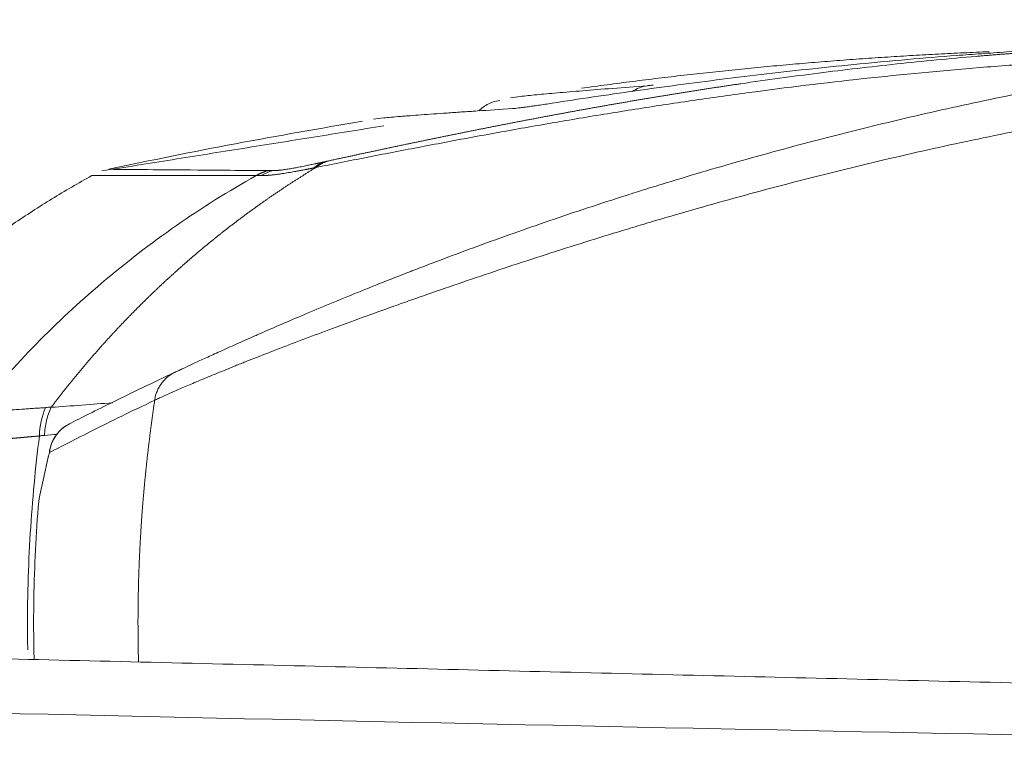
# Model space of a CAD drawing. Header units: millimetres. Extents: x 0 to 594, y 0 to 420.
# Tile 237 of 656: x 234.11 to 238.08, y 158.79 to 161.76. Entities that reach past the tile are written whole.
import ezdxf

# ---------------------------------------------------------------- set-up
doc = ezdxf.new("R2010")
doc.units = ezdxf.units.MM
doc.layers.add('1', color=7, linetype='Continuous', true_color=0xffffff)
doc.styles.add('Arial Unicode MS', font='txt')
doc.dimstyles.get("Standard").update_dxf_attribs({"dimtxt": 0.18, "dimasz": 0.18, "dimexe": 0.18, "dimexo": 0.0625, "dimgap": 0.09, "dimtad": 0, "dimtih": 1, "dimtoh": 1, "dimdec": 4, "dimzin": 0, "dimdsep": 46, "dimtxsty": 'Standard', "dimcen": 0.09, "dimadec": 0, "dimazin": 0, "dimtfac": 1, "dimtdec": 4, "dimtofl": 0, "dimtmove": 0, "dimatfit": 3, "dimfxl": 0, "dimtolj": 1, "dimtzin": 0, "dimarcsym": 0})

# ---------------------------------------------------------------- blocks, each defined once
blk = doc.blocks.new('_U9')
at = {"layer": '1', "color": 18, "lineweight": 13}
for p, q in [((203.3786, 192.865), (47.9703, 192.865)), ((49.9703, 192.865), (49.9703, 158.4304)), ((49.9703, 113.5712), (49.9703, 148.883)), ((351.6296, 113.5712), (47.9703, 113.5712))]:
    blk.add_line(p, q, dxfattribs=at)
at = {"layer": '1', "color": 18}
for points in [[(49.9703, 192.865), (50.9082, 189.365), (49.0325, 189.365)], [(49.9703, 113.5712), (49.0325, 117.0712), (50.9082, 117.0712)]]:
    blk.add_solid(points, dxfattribs=at)
at = {"layer": '1', "color": 18, "linetype": 'Continuous', "lineweight": 13, "insert": (52.0981, 150.4955), "char_height": 2.5, "attachment_point": 7, "rotation": 90, "line_spacing_factor": 1.047437, "style": 'Arial Unicode MS'}
blk.add_mtext('\\fArial Unicode MS|b0|i0;\\W1.0000;1.59', dxfattribs=at)
blk = doc.blocks.new('_U10')
at = {"layer": '1', "color": 18, "lineweight": 13}
for p, q in [((100.9291, 177.3386), (56.1892, 177.3386)), ((58.1892, 177.3386), (58.1892, 150.2286)), ((58.1892, 113.5712), (58.1892, 140.6812)), ((351.6296, 113.5712), (56.1892, 113.5712))]:
    blk.add_line(p, q, dxfattribs=at)
at = {"layer": '1', "color": 18}
for points in [[(58.1892, 177.3386), (59.1271, 173.8386), (57.2514, 173.8386)], [(58.1892, 113.5712), (57.2514, 117.0712), (59.1271, 117.0712)]]:
    blk.add_solid(points, dxfattribs=at)
at = {"layer": '1', "color": 18, "linetype": 'Continuous', "lineweight": 13, "insert": (60.317, 142.2937), "char_height": 2.5, "attachment_point": 7, "rotation": 90, "line_spacing_factor": 1.047437, "style": 'Arial Unicode MS'}
blk.add_mtext('\\fArial Unicode MS|b0|i0;\\W1.0000;1.28', dxfattribs=at)
blk = doc.blocks.new('_U11')
at = {"layer": '1', "color": 18, "lineweight": 13}
for p, q in [((89.6332, 165.9155), (66.2931, 165.9155)), ((68.2931, 165.9155), (68.2931, 98.2238)), ((351.6296, 113.5712), (66.2931, 113.5712))]:
    blk.add_line(p, q, dxfattribs=at)
at = {"layer": '1', "color": 18}
for points in [[(68.2931, 165.9155), (69.231, 162.4155), (67.3553, 162.4155)], [(68.2931, 113.5712), (67.3553, 117.0712), (69.231, 117.0712)]]:
    blk.add_solid(points, dxfattribs=at)
at = {"layer": '1', "color": 18, "linetype": 'Continuous', "lineweight": 13, "char_height": 2.5, "attachment_point": 7, "rotation": 90, "line_spacing_factor": 1.047437, "style": 'Arial Unicode MS'}
for s, insert in [('\\fArial Unicode MS|b0|i0;\\W1.0000;1.05', (70.4208, 90.2889)), ('\\fArial Unicode MS|b0|i0;\\W1.0000;BOW DEFLATED ', (70.4208, 59.7732))]:
    blk.add_mtext(s, dxfattribs=dict(at, insert=insert))

msp = doc.modelspace()

# ---------------------------------------------------------------- linework, layer by layer
at = {"layer": '1', "color": 155, "linetype": 'Continuous', "lineweight": 18}
msp.add_arc((234.3796, 160.0005), 0.15, 116.951, 166.2981, dxfattribs=at)
at = {"layer": '1', "color": 155, "linetype": 'Continuous', "lineweight": 13}
for centre, major_axis, ratio, start_param, end_param in [((236.6604, 161.3483), (0.0114, -0.1496), 0.978135, 3.210926, 3.651786), ((235.4099, 160.9509), (-0.0528, 0.2444), 0.744304, 0.094369, 0.363313), ((235.2014, 160.9153), (-0.0045, 0.25), 0.973369, 0.277331, 0.485755), ((234.3732, 160.0544), (-0.0355, 0.2475), 0.722201, 0.844148, 1.343512), ((234.3796, 160.0005), (0.068, -0.1337), 0.996188, 3.141593, 4.125188)]:
    msp.add_ellipse(centre, major_axis=major_axis, ratio=ratio, start_param=start_param, end_param=end_param, dxfattribs=at)
at = {"layer": '1', "color": 155, "linetype": 'Continuous', "lineweight": 18}
msp.add_ellipse((234.3796, 160.0005), major_axis=(0.1457, -0.0355), ratio=0.855436, start_param=3.142593, end_param=3.282282, dxfattribs=at)
for points, knots in [([(235.3489, 161.1924), (235.3536, 161.1934), (235.3632, 161.1955), (235.3775, 161.1986), (235.3918, 161.2017), (235.4061, 161.2048), (235.4205, 161.2079), (235.4349, 161.211), (235.4493, 161.2141), (235.4637, 161.2172), (235.4782, 161.2203), (235.4926, 161.2234), (235.5071, 161.2265), (235.5217, 161.2296), (235.5362, 161.2327), (235.5508, 161.2358), (235.5654, 161.239), (235.58, 161.2421), (235.5946, 161.2452), (235.6093, 161.2483), (235.624, 161.2514), (235.6387, 161.2545), (235.6534, 161.2575), (235.6681, 161.2606), (235.6829, 161.2637), (235.6977, 161.2668), (235.7125, 161.2699), (235.7274, 161.273), (235.7423, 161.2761), (235.7571, 161.2792), (235.7721, 161.2822), (235.787, 161.2853), (235.802, 161.2884), (235.8169, 161.2915), (235.832, 161.2945), (235.847, 161.2976), (235.8621, 161.3007), (235.8771, 161.3037), (235.8922, 161.3068), (235.9074, 161.3098), (235.9225, 161.3129), (235.9377, 161.3159), (235.9529, 161.319), (235.9682, 161.322), (235.9834, 161.325), (235.9987, 161.3281), (236.014, 161.3311), (236.0293, 161.3341), (236.0447, 161.3371), (236.0601, 161.3401), (236.0755, 161.3431), (236.0909, 161.3461), (236.1064, 161.3491), (236.1218, 161.3521), (236.1373, 161.3551), (236.1529, 161.3581), (236.1684, 161.3611), (236.184, 161.364), (236.1996, 161.367), (236.2153, 161.3699), (236.231, 161.3729), (236.2466, 161.3758), (236.2624, 161.3788), (236.2781, 161.3817), (236.2939, 161.3846), (236.3097, 161.3876), (236.3255, 161.3905), (236.3414, 161.3934), (236.3573, 161.3963), (236.3732, 161.3992), (236.3891, 161.402), (236.4051, 161.4049), (236.4211, 161.4078), (236.4371, 161.4106), (236.4532, 161.4135), (236.4692, 161.4163), (236.4854, 161.4192), (236.5015, 161.422), (236.5177, 161.4248), (236.5339, 161.4276), (236.5501, 161.4304), (236.5663, 161.4332), (236.5826, 161.436), (236.5989, 161.4388), (236.6153, 161.4416), (236.6317, 161.4443), (236.6481, 161.4471), (236.6645, 161.4498), (236.681, 161.4525), (236.6975, 161.4553), (236.714, 161.458), (236.7306, 161.4607), (236.7472, 161.4634), (236.7638, 161.4661), (236.7804, 161.4687), (236.7971, 161.4714), (236.8138, 161.474), (236.8306, 161.4767), (236.8474, 161.4793), (236.8642, 161.4819), (236.881, 161.4845), (236.8979, 161.4871), (236.9148, 161.4897), (236.9318, 161.4922), (236.9487, 161.4948), (236.9657, 161.4974), (236.9828, 161.4999), (236.9999, 161.5024), (237.0627, 161.5116), (237.1717, 161.527), (237.3281, 161.5477), (237.4855, 161.5669), (237.6439, 161.5846), (237.8036, 161.6008), (237.9142, 161.6109), (237.9744, 161.616), (237.9838, 161.6168), (237.9933, 161.6176), (238.0027, 161.6184), (238.0122, 161.6192), (238.0216, 161.62), (238.031, 161.6207), (238.0405, 161.6215), (238.0499, 161.6223), (238.0593, 161.623), (238.0688, 161.6238), (238.0782, 161.6245), (238.0876, 161.6252), (238.0971, 161.626), (238.1065, 161.6267), (238.1159, 161.6274), (238.1254, 161.6281), (238.1348, 161.6288), (238.1442, 161.6295), (238.1537, 161.6302), (238.1631, 161.6309), (238.1725, 161.6316), (238.1819, 161.6323), (238.1914, 161.6329), (238.2008, 161.6336), (238.2102, 161.6343), (238.2197, 161.6349), (238.2291, 161.6355), (238.2385, 161.6362), (238.248, 161.6368), (238.2574, 161.6375), (238.2668, 161.6381), (238.2762, 161.6387), (238.2857, 161.6393), (238.2951, 161.6399), (238.3045, 161.6405), (238.314, 161.6411), (238.3234, 161.6417), (238.3328, 161.6423), (238.3423, 161.6428), (238.3517, 161.6434), (238.3611, 161.644), (238.3706, 161.6445), (238.38, 161.6451), (238.3894, 161.6456), (238.3989, 161.6462), (238.4083, 161.6467), (238.4177, 161.6472), (238.4272, 161.6478), (238.4366, 161.6483), (238.446, 161.6488), (238.4555, 161.6493), (238.4649, 161.6498), (238.4744, 161.6503), (238.4838, 161.6508), (238.4932, 161.6512), (238.5027, 161.6517), (238.5121, 161.6522), (238.5216, 161.6527), (238.531, 161.6531), (238.5404, 161.6536), (238.5499, 161.654), (238.5593, 161.6545), (238.5688, 161.6549), (238.5782, 161.6553), (238.5877, 161.6557), (238.5971, 161.6562), (238.6066, 161.6566), (238.616, 161.657), (238.6255, 161.6574), (238.6349, 161.6578), (238.6444, 161.6582), (238.6538, 161.6585), (238.6633, 161.6589), (238.6728, 161.6593), (238.6822, 161.6597), (238.6917, 161.66), (238.7011, 161.6604), (238.7106, 161.6607), (238.7201, 161.6611), (238.7295, 161.6614), (238.739, 161.6617), (238.7485, 161.6621), (238.7579, 161.6624), (238.7674, 161.6627), (238.7769, 161.663), (238.7864, 161.6633), (238.7958, 161.6636), (238.8053, 161.6639), (238.8148, 161.6642), (238.8243, 161.6644), (238.8337, 161.6647), (238.8432, 161.665), (238.8527, 161.6653), (238.8622, 161.6655), (238.8717, 161.6658), (238.8812, 161.666), (238.8907, 161.6662), (238.9002, 161.6665), (238.9097, 161.6667), (238.9192, 161.6669), (238.9287, 161.6671), (238.9382, 161.6674), (238.9477, 161.6676), (238.9572, 161.6678), (238.9667, 161.6679), (238.973, 161.6681), (238.9762, 161.6681)], [0, 0, 0, 0, 0.004765, 0.009527, 0.014285, 0.01904, 0.023792, 0.02854, 0.033286, 0.038028, 0.042767, 0.047503, 0.052236, 0.056966, 0.061693, 0.066418, 0.071139, 0.075858, 0.080574, 0.085287, 0.089997, 0.094705, 0.099411, 0.104113, 0.108814, 0.113511, 0.118207, 0.1229, 0.12759, 0.132279, 0.136965, 0.141649, 0.146331, 0.151011, 0.155688, 0.160364, 0.165038, 0.16971, 0.17438, 0.179048, 0.183715, 0.18838, 0.193043, 0.197704, 0.202365, 0.207023, 0.21168, 0.216336, 0.220991, 0.225644, 0.230296, 0.234947, 0.239597, 0.244245, 0.248893, 0.25354, 0.258186, 0.262831, 0.267475, 0.272119, 0.276762, 0.281404, 0.286046, 0.290687, 0.295328, 0.299969, 0.304609, 0.309249, 0.313889, 0.318528, 0.323168, 0.327808, 0.332447, 0.337087, 0.341727, 0.346367, 0.351008, 0.355649, 0.36029, 0.364932, 0.369575, 0.374218, 0.378862, 0.383506, 0.388152, 0.392798, 0.397445, 0.402093, 0.406743, 0.411393, 0.416045, 0.420698, 0.425353, 0.430009, 0.434666, 0.439325, 0.443986, 0.448648, 0.453312, 0.457978, 0.462646, 0.467316, 0.471988, 0.476662, 0.481338, 0.486017, 0.490698, 0.495381, 0.500067, 0.542335, 0.58427, 0.62593, 0.667377, 0.708671, 0.749875, 0.752278, 0.754679, 0.757079, 0.759477, 0.761873, 0.764268, 0.766661, 0.769053, 0.771443, 0.773832, 0.776219, 0.778605, 0.780989, 0.783371, 0.785753, 0.788132, 0.790511, 0.792888, 0.795263, 0.797637, 0.80001, 0.802381, 0.804751, 0.807119, 0.809486, 0.811852, 0.814217, 0.81658, 0.818941, 0.821302, 0.823661, 0.826019, 0.828376, 0.830731, 0.833085, 0.835438, 0.83779, 0.84014, 0.84249, 0.844838, 0.847184, 0.84953, 0.851875, 0.854218, 0.85656, 0.858902, 0.861242, 0.86358, 0.865918, 0.868255, 0.870591, 0.872925, 0.875259, 0.877591, 0.879923, 0.882253, 0.884583, 0.886911, 0.889239, 0.891565, 0.893891, 0.896215, 0.898539, 0.900861, 0.903183, 0.905504, 0.907824, 0.910143, 0.912461, 0.914778, 0.917095, 0.919411, 0.921725, 0.924039, 0.926352, 0.928665, 0.930976, 0.933287, 0.935597, 0.937906, 0.940214, 0.942522, 0.944829, 0.947135, 0.94944, 0.951745, 0.954049, 0.956353, 0.958655, 0.960957, 0.963259, 0.965559, 0.96786, 0.970159, 0.972458, 0.974756, 0.977054, 0.979351, 0.981647, 0.983943, 0.986239, 0.988534, 0.990828, 0.993122, 0.995415, 0.997708, 1, 1, 1, 1]), ([(238.8125, 161.6656), (238.7068, 161.6629), (238.6022, 161.6594), (238.3594, 161.6492), (238.222, 161.6417), (238.0698, 161.6318), (238.0529, 161.6307), (238.0192, 161.6284), (238.0024, 161.6272), (237.9521, 161.6236), (237.9187, 161.6212), (237.8191, 161.6136), (237.7534, 161.6082), (237.5583, 161.5912), (237.431, 161.5787), (237.1816, 161.552), (237.0596, 161.5377), (236.821, 161.5077), (236.7043, 161.4921), (236.4763, 161.4598), (236.365, 161.4433), (236.2564, 161.4265)], [0, 0, 0, 0, 0.110122, 0.110122, 0.258435, 0.258435, 0.276974, 0.276974, 0.295514, 0.295514, 0.332592, 0.332592, 0.406748, 0.406748, 0.555061, 0.555061, 0.703374, 0.703374, 0.851687, 0.851687, 1, 1, 1, 1]), ([(234.7383, 160.3427), (234.743, 160.3449), (234.748, 160.3472), (234.7585, 160.3521), (234.7641, 160.3548), (234.7818, 160.363), (234.7948, 160.3691), (234.8235, 160.3823), (234.8391, 160.3895), (234.8731, 160.4051), (234.8915, 160.4135), (234.9312, 160.4315), (234.9525, 160.4412), (234.9982, 160.4617), (235.0227, 160.4725), (235.0553, 160.487), (235.0619, 160.4899), (235.0754, 160.4958), (235.0957, 160.5047), (235.1169, 160.514), (235.1603, 160.5328), (235.1906, 160.5459), (235.2858, 160.5865), (235.355, 160.6155), (235.5044, 160.6767), (235.5848, 160.7089), (235.6761, 160.7444), (235.6815, 160.7465), (235.6923, 160.7507), (235.7086, 160.757), (235.7469, 160.7717), (235.7802, 160.7844), (235.8475, 160.8099), (235.8932, 160.8269), (235.9863, 160.8611), (236.0337, 160.8783), (236.13, 160.9125), (236.179, 160.9297), (236.2783, 160.9639), (236.3792, 160.998), (236.4829, 161.0318), (236.5618, 161.0571), (236.6015, 161.0697), (236.6415, 161.0822), (236.6616, 161.0885), (236.6683, 161.0905), (236.6818, 161.0947), (236.7422, 161.1134), (236.8031, 161.1317), (236.9119, 161.1639), (236.9667, 161.1798), (237.0767, 161.2109), (237.1321, 161.2263), (237.2433, 161.2564), (237.3551, 161.286), (237.4681, 161.3145), (237.5816, 161.3425), (237.6386, 161.3561), (237.7531, 161.3829), (237.8107, 161.396), (237.9842, 161.4344), (238.1008, 161.4588), (238.248, 161.4877), (238.2775, 161.4934), (238.3366, 161.5047), (238.3662, 161.5102), (238.455, 161.5265), (238.5142, 161.5371), (238.6922, 161.5676), (238.8111, 161.5865), (238.9302, 161.604)], [0, 0, 0, 0, 0.015625, 0.015625, 0.03125, 0.03125, 0.0625, 0.0625, 0.09375, 0.09375, 0.125, 0.125, 0.15625, 0.15625, 0.1875, 0.1875, 0.195313, 0.195313, 0.203125, 0.21875, 0.21875, 0.25, 0.25, 0.3125, 0.3125, 0.375, 0.375, 0.378906, 0.378906, 0.382813, 0.390625, 0.40625, 0.40625, 0.4375, 0.4375, 0.46875, 0.46875, 0.5, 0.5, 0.53125, 0.5625, 0.5625, 0.578125, 0.585938, 0.585938, 0.589844, 0.589844, 0.59375, 0.625, 0.625, 0.65625, 0.65625, 0.6875, 0.6875, 0.71875, 0.75, 0.75, 0.78125, 0.78125, 0.8125, 0.8125, 0.875, 0.875, 0.890625, 0.890625, 0.90625, 0.90625, 0.9375, 0.9375, 1, 1, 1, 1]), ([(236.089, 161.4484), (236.1002, 161.4501), (236.1136, 161.4518), (236.1477, 161.4557), (236.1693, 161.458), (236.2189, 161.4628), (236.2467, 161.4653), (236.3085, 161.4707), (236.3425, 161.4736), (236.4166, 161.4796), (236.4568, 161.4827), (236.5432, 161.4895), (236.5895, 161.493), (236.639, 161.4968)], [0, 0, 0, 0, 0.142588, 0.142588, 0.31407, 0.31407, 0.485553, 0.485553, 0.657035, 0.657035, 0.828518, 0.828518, 1, 1, 1, 1]), ([(236.0452, 161.4374), (236.0363, 161.4362), (236.0277, 161.4342), (236.015, 161.43), (236.0109, 161.4285), (236.0048, 161.4258), (236.0027, 161.4249), (235.9987, 161.423), (235.9967, 161.4219), (235.9869, 161.4166), (235.9795, 161.4117), (235.9691, 161.4035), (235.9657, 161.4005), (235.9621, 161.3971), (235.9617, 161.3967), (235.9612, 161.3962)], [0, 0, 0, 0, 0.280446, 0.280446, 0.420669, 0.420669, 0.49078, 0.49078, 0.560892, 0.560892, 0.841338, 0.841338, 0.981561, 0.981561, 1, 1, 1, 1]), ([(236.0967, 161.4047), (236.0465, 161.4013), (235.9994, 161.3982), (235.9334, 161.3937), (235.9015, 161.3916), (235.8715, 161.3895), (235.8518, 161.3881), (235.8422, 161.3875), (235.795, 161.3842), (235.7604, 161.3817), (235.7131, 161.3782), (235.6907, 161.3766), (235.67, 161.3749), (235.6567, 161.3739), (235.6502, 161.3734), (235.6187, 161.3708), (235.5966, 161.3688), (235.5618, 161.3655), (235.548, 161.364), (235.5366, 161.3626)], [0, 0, 0, 0, 0.171024, 0.171024, 0.256536, 0.299292, 0.299292, 0.342048, 0.342048, 0.513073, 0.513073, 0.598585, 0.641341, 0.641341, 0.684097, 0.684097, 0.855121, 0.855121, 1, 1, 1, 1]), ([(236.2564, 161.4265), (236.2464, 161.4249), (236.2272, 161.422), (236.2009, 161.418), (236.177, 161.4145), (236.1627, 161.4125), (236.1525, 161.4111), (236.1476, 161.4105), (236.143, 161.4099), (236.1399, 161.4095), (236.1384, 161.4093), (236.131, 161.4083), (236.1202, 161.407), (236.1068, 161.4055), (236.0997, 161.4049), (236.0967, 161.4047)], [0, 0, 0, 0, 0.125, 0.25, 0.375, 0.5, 0.5, 0.5625, 0.59375, 0.59375, 0.625, 0.625, 0.75, 0.875, 1, 1, 1, 1]), ([(234.4703, 161.1599), (234.6398, 161.1963), (234.8098, 161.2306), (235.1508, 161.295), (235.3217, 161.3252), (235.493, 161.3534)], [0, 0, 0, 0, 0.5, 0.5, 1, 1, 1, 1]), ([(235.3044, 161.167), (235.3026, 161.1659), (235.2991, 161.1638), (235.2938, 161.1606), (235.2885, 161.1573), (235.2832, 161.154), (235.2779, 161.1508), (235.2726, 161.1475), (235.2673, 161.1442), (235.262, 161.1409), (235.2567, 161.1376), (235.2514, 161.1342), (235.2461, 161.1309), (235.2408, 161.1275), (235.2355, 161.1242), (235.2302, 161.1208), (235.2249, 161.1174), (235.2196, 161.114), (235.2143, 161.1106), (235.2091, 161.1072), (235.2038, 161.1037), (235.1985, 161.1003), (235.1932, 161.0968), (235.188, 161.0934), (235.1827, 161.0899), (235.1774, 161.0864), (235.1721, 161.0829), (235.1669, 161.0794), (235.1616, 161.0759), (235.1564, 161.0723), (235.1511, 161.0688), (235.1458, 161.0652), (235.1406, 161.0617), (235.1353, 161.0581), (235.1301, 161.0545), (235.1248, 161.0509), (235.1196, 161.0473), (235.1143, 161.0436), (235.1091, 161.04), (235.1039, 161.0363), (235.0986, 161.0327), (235.0934, 161.029), (235.0882, 161.0253), (235.0829, 161.0216), (235.0777, 161.0179), (235.0725, 161.0142), (235.0673, 161.0105), (235.0621, 161.0067), (235.0568, 161.003), (235.0516, 160.9992), (235.0464, 160.9954), (235.0412, 160.9916), (235.036, 160.9878), (235.0308, 160.984), (235.0256, 160.9802), (235.0204, 160.9764), (235.0152, 160.9725), (235.0101, 160.9687), (235.0049, 160.9648), (234.9997, 160.9609), (234.9945, 160.957), (234.9893, 160.9531), (234.9842, 160.9492), (234.979, 160.9453), (234.9738, 160.9413), (234.9687, 160.9374), (234.9635, 160.9334), (234.9584, 160.9295), (234.9532, 160.9255), (234.9481, 160.9215), (234.9429, 160.9175), (234.9378, 160.9135), (234.9326, 160.9094), (234.9275, 160.9054), (234.9224, 160.9013), (234.9172, 160.8973), (234.9121, 160.8932), (234.907, 160.8891), (234.9019, 160.885), (234.8968, 160.8809), (234.8917, 160.8768), (234.8866, 160.8726), (234.8815, 160.8685), (234.8764, 160.8643), (234.8713, 160.8602), (234.8662, 160.856), (234.8611, 160.8518), (234.856, 160.8476), (234.851, 160.8434), (234.8459, 160.8392), (234.8408, 160.8349), (234.8358, 160.8307), (234.8307, 160.8264), (234.8256, 160.8221), (234.8206, 160.8179), (234.8155, 160.8136), (234.8105, 160.8093), (234.8055, 160.8049), (234.8004, 160.8006), (234.7954, 160.7963), (234.7904, 160.7919), (234.7854, 160.7876), (234.7803, 160.7832), (234.7753, 160.7788), (234.7703, 160.7744), (234.7653, 160.77), (234.7603, 160.7656), (234.7553, 160.7611), (234.7504, 160.7567), (234.7454, 160.7523), (234.7404, 160.7478), (234.7354, 160.7433), (234.7305, 160.7388), (234.7255, 160.7343), (234.7205, 160.7298), (234.7156, 160.7253), (234.7107, 160.7208), (234.7057, 160.7162), (234.7008, 160.7117), (234.6958, 160.7071), (234.6909, 160.7025), (234.686, 160.6979), (234.6811, 160.6933), (234.6762, 160.6887), (234.6713, 160.6841), (234.6664, 160.6795), (234.6615, 160.6748), (234.6566, 160.6702), (234.6517, 160.6655), (234.6468, 160.6608), (234.642, 160.6561), (234.6371, 160.6514), (234.6322, 160.6467), (234.6274, 160.642), (234.6225, 160.6373), (234.6177, 160.6325), (234.6128, 160.6278), (234.608, 160.623), (234.6032, 160.6182), (234.5984, 160.6134), (234.5935, 160.6086), (234.5887, 160.6038), (234.5839, 160.599), (234.5791, 160.5942), (234.5743, 160.5893), (234.5696, 160.5845), (234.5648, 160.5796), (234.56, 160.5747), (234.5552, 160.5698), (234.5505, 160.5649), (234.5457, 160.56), (234.541, 160.5551), (234.5362, 160.5502), (234.5315, 160.5452), (234.5268, 160.5403), (234.522, 160.5353), (234.5173, 160.5303), (234.5126, 160.5254), (234.5079, 160.5204), (234.5032, 160.5154), (234.4985, 160.5103), (234.4938, 160.5053), (234.4891, 160.5003), (234.4845, 160.4952), (234.4798, 160.4902), (234.4751, 160.4851), (234.4705, 160.48), (234.4658, 160.4749), (234.4612, 160.4698), (234.4566, 160.4647), (234.4519, 160.4596), (234.4473, 160.4544), (234.4427, 160.4493), (234.4381, 160.4441), (234.4335, 160.439), (234.4289, 160.4338), (234.4243, 160.4286), (234.4198, 160.4234), (234.4152, 160.4182), (234.4106, 160.4129), (234.4061, 160.4077), (234.4015, 160.4025), (234.397, 160.3972), (234.3924, 160.392), (234.3879, 160.3867), (234.3834, 160.3814), (234.3789, 160.3761), (234.3744, 160.3708), (234.3699, 160.3655), (234.3654, 160.3602), (234.3609, 160.3548), (234.3564, 160.3495), (234.352, 160.3441), (234.3475, 160.3387), (234.343, 160.3334), (234.3386, 160.328), (234.3342, 160.3226), (234.3297, 160.3172), (234.3253, 160.3117), (234.3209, 160.3063), (234.3165, 160.3009), (234.3121, 160.2954), (234.3077, 160.29), (234.3033, 160.2845), (234.2989, 160.279), (234.2946, 160.2735), (234.2902, 160.268), (234.2859, 160.2625), (234.2815, 160.257), (234.2772, 160.2514), (234.2729, 160.2459), (234.2685, 160.2403), (234.2642, 160.2348), (234.2599, 160.2292), (234.2556, 160.2236), (234.2513, 160.218), (234.2471, 160.2124), (234.2428, 160.2068), (234.24, 160.2031), (234.2385, 160.2012)], [0, 0, 0, 0, 0.004322, 0.008647, 0.012975, 0.017306, 0.02164, 0.025977, 0.030317, 0.03466, 0.039006, 0.043355, 0.047707, 0.052062, 0.056421, 0.060782, 0.065146, 0.069513, 0.073883, 0.078256, 0.082631, 0.08701, 0.091392, 0.095777, 0.100165, 0.104555, 0.108949, 0.113345, 0.117745, 0.122147, 0.126552, 0.130961, 0.135372, 0.139786, 0.144203, 0.148623, 0.153045, 0.157471, 0.161899, 0.166331, 0.170765, 0.175202, 0.179642, 0.184085, 0.18853, 0.192979, 0.19743, 0.201884, 0.206342, 0.210801, 0.215264, 0.21973, 0.224198, 0.228669, 0.233143, 0.23762, 0.242099, 0.246582, 0.251067, 0.255555, 0.260046, 0.264539, 0.269035, 0.273534, 0.278036, 0.282541, 0.287048, 0.291558, 0.29607, 0.300586, 0.305104, 0.309625, 0.314149, 0.318675, 0.323204, 0.327735, 0.33227, 0.336807, 0.341346, 0.345889, 0.350434, 0.354981, 0.359532, 0.364085, 0.36864, 0.373198, 0.377759, 0.382323, 0.386889, 0.391457, 0.396029, 0.400603, 0.405179, 0.409758, 0.41434, 0.418924, 0.42351, 0.4281, 0.432691, 0.437286, 0.441883, 0.446482, 0.451084, 0.455688, 0.460295, 0.464905, 0.469517, 0.474131, 0.478748, 0.483367, 0.487989, 0.492613, 0.497239, 0.501868, 0.506499, 0.511133, 0.515769, 0.520407, 0.525048, 0.529691, 0.534336, 0.538984, 0.543634, 0.548286, 0.552941, 0.557598, 0.562257, 0.566919, 0.571583, 0.576249, 0.580917, 0.585588, 0.590261, 0.594936, 0.599614, 0.604294, 0.608976, 0.613661, 0.618347, 0.623036, 0.627727, 0.632421, 0.637116, 0.641814, 0.646514, 0.651217, 0.655921, 0.660628, 0.665337, 0.670048, 0.674761, 0.679476, 0.684194, 0.688914, 0.693635, 0.698359, 0.703086, 0.707814, 0.712544, 0.717277, 0.722012, 0.726748, 0.731487, 0.736228, 0.740971, 0.745717, 0.750464, 0.755213, 0.759965, 0.764718, 0.769474, 0.774231, 0.778991, 0.783753, 0.788516, 0.793282, 0.79805, 0.802819, 0.807591, 0.812365, 0.81714, 0.821918, 0.826698, 0.831479, 0.836263, 0.841048, 0.845835, 0.850625, 0.855416, 0.860209, 0.865004, 0.869801, 0.8746, 0.8794, 0.884203, 0.889007, 0.893814, 0.898622, 0.903431, 0.908243, 0.913057, 0.917872, 0.922689, 0.927508, 0.932329, 0.937151, 0.941975, 0.946801, 0.951629, 0.956458, 0.96129, 0.966123, 0.970957, 0.975793, 0.980631, 0.985471, 0.990312, 0.995155, 1, 1, 1, 1]), ([(234.4019, 161.1343), (234.3476, 161.1043), (234.2406, 161.0419), (234.1366, 160.9746), (234.0725, 160.931), (234.0597, 160.9222), (234.0343, 160.9044), (233.9964, 160.8776), (233.9589, 160.8501), (233.8846, 160.7943), (233.8359, 160.756), (233.7762, 160.7066), (233.7643, 160.6967), (233.7407, 160.6766), (233.7289, 160.6666), (233.6938, 160.6361), (233.6706, 160.6156), (233.6019, 160.5532), (233.5123, 160.4679), (233.384, 160.3341), (233.3026, 160.2408), (233.2629, 160.1932)], [0, 0, 0, 0, 0.125, 0.25, 0.25, 0.28125, 0.28125, 0.3125, 0.375, 0.375, 0.5, 0.5, 0.53125, 0.53125, 0.5625, 0.5625, 0.625, 0.625, 0.75, 0.875, 1, 1, 1, 1]), ([(235.0639, 161.1344), (234.8434, 161.0108), (234.4377, 160.7284), (234.0906, 160.374), (233.9387, 160.1878)], [0, 0, 0, 0, 0.514404, 1, 1, 1, 1]), ([(182.3978, 160.9), (182.9999, 160.8753), (183.6021, 160.8502), (184.8063, 160.7993), (185.4084, 160.7736), (186.6127, 160.7216), (187.2148, 160.6953), (188.4189, 160.6425), (189.021, 160.6159), (190.2252, 160.5625), (190.8273, 160.5357), (192.0314, 160.482), (192.6335, 160.4551), (194.4397, 160.3744), (195.6438, 160.3207), (198.0521, 160.214), (199.2563, 160.161), (201.6647, 160.0564), (202.8689, 160.0049), (205.2774, 159.9036), (206.4817, 159.854), (208.8904, 159.7569), (210.0947, 159.7096), (212.5035, 159.6175), (213.708, 159.5727), (216.1169, 159.4861), (217.3215, 159.4442), (219.7306, 159.3634), (220.9352, 159.3244), (223.3446, 159.2496), (224.5493, 159.2138), (226.9588, 159.1451), (228.1636, 159.1123), (230.5734, 159.0498), (231.7783, 159.02), (234.1882, 158.9636), (235.3932, 158.937), (237.8033, 158.8866), (239.0085, 158.8629), (240.2136, 158.8406)], [0, 0, 0, 0, 0.03125, 0.03125, 0.0625, 0.0625, 0.09375, 0.09375, 0.125, 0.125, 0.15625, 0.15625, 0.1875, 0.1875, 0.25, 0.25, 0.3125, 0.3125, 0.375, 0.375, 0.4375, 0.4375, 0.5, 0.5, 0.5625, 0.5625, 0.625, 0.625, 0.6875, 0.6875, 0.75, 0.75, 0.8125, 0.8125, 0.875, 0.875, 0.9375, 0.9375, 1, 1, 1, 1]), ([(240.2136, 158.8406), (239.0085, 158.8629), (237.8033, 158.8866), (235.3932, 158.937), (234.1882, 158.9636), (231.7783, 159.02), (230.5734, 159.0498), (228.1636, 159.1123), (226.9588, 159.1451), (224.5493, 159.2138), (223.3446, 159.2496), (220.9352, 159.3244), (219.7306, 159.3634), (217.3215, 159.4442), (216.1169, 159.4861), (213.708, 159.5727), (212.5035, 159.6175), (210.0947, 159.7096), (208.8904, 159.7569), (206.4817, 159.854), (205.2774, 159.9036), (202.8689, 160.0049), (201.6647, 160.0564), (199.2563, 160.161), (198.0521, 160.214), (195.6438, 160.3207), (194.4397, 160.3744), (192.6335, 160.4551), (192.0314, 160.482), (190.8273, 160.5357), (190.2252, 160.5625), (189.021, 160.6159), (188.4189, 160.6425), (187.2148, 160.6953), (186.6127, 160.7216), (185.4084, 160.7736), (184.8063, 160.7993), (183.6021, 160.8502), (182.9999, 160.8753), (182.3978, 160.9)], [0, 0, 0, 0, 0.0625, 0.0625, 0.125, 0.125, 0.1875, 0.1875, 0.25, 0.25, 0.3125, 0.3125, 0.375, 0.375, 0.4375, 0.4375, 0.5, 0.5, 0.5625, 0.5625, 0.625, 0.625, 0.6875, 0.6875, 0.75, 0.75, 0.8125, 0.8125, 0.84375, 0.84375, 0.875, 0.875, 0.90625, 0.90625, 0.9375, 0.9375, 0.96875, 0.96875, 1, 1, 1, 1]), ([(234.3116, 160.1342), (234.3353, 160.1462), (234.362, 160.1597), (234.4212, 160.1893), (234.4537, 160.2055), (234.5248, 160.2405), (234.5633, 160.2593), (234.6463, 160.2992), (234.6908, 160.3204), (234.7383, 160.3427)], [0, 0, 0, 0, 0.25, 0.25, 0.5, 0.5, 0.75, 0.75, 1, 1, 1, 1]), ([(234.211, 160.0876), (234.2115, 160.0977), (234.2125, 160.1077), (234.2152, 160.1275), (234.2171, 160.1373), (234.2217, 160.1565), (234.2244, 160.1658), (234.2307, 160.1838), (234.2343, 160.1925), (234.2382, 160.2008)], [0, 0, 0, 0, 0.25, 0.25, 0.5, 0.5, 0.75, 0.75, 1, 1, 1, 1]), ([(234.2311, 160.0182), (234.2291, 160.01), (234.2271, 160.0018), (234.2233, 159.9853), (234.2175, 159.9607), (234.2047, 159.9033), (234.1945, 159.8541), (234.1881, 159.8213)], [0, 0, 0, 0, 0.125, 0.125, 0.25, 0.5, 1, 1, 1, 1]), ([(234.1881, 159.8213), (234.1827, 159.7561), (234.1783, 159.691), (234.1718, 159.5606), (234.1696, 159.4955), (234.1674, 159.3651), (234.1673, 159.2998), (234.1686, 159.2174), (234.169, 159.2002), (234.1694, 159.183)], [0, 0, 0, 0, 0.306419, 0.306419, 0.612839, 0.612839, 0.919258, 0.919258, 1, 1, 1, 1])]:
    msp.add_open_spline(points, degree=3, knots=knots, dxfattribs=at)
for points, degree in [([(238.0162, 161.6338), (237.196, 161.6012), (236.3743, 161.4866)], 2), ([(235.5789, 161.3351), (234.4421, 161.1533)], 1), ([(235.1109, 161.1546), (235.1174, 161.1546), (235.1235, 161.1544), (235.1304, 161.1545)], 3), ([(235.3044, 161.167), (235.3015, 161.1665), (235.2987, 161.1659), (235.2958, 161.1653)], 3), ([(235.3401, 161.1904), (235.343, 161.1911), (235.346, 161.1917), (235.3489, 161.1924)], 3), ([(234.2161, 160.1997), (234.2236, 160.2003), (234.2311, 160.2009), (234.2387, 160.2016)], 3), ([(234.211, 160.0876), (234.2044, 160.0869), (234.1977, 160.0861), (234.1911, 160.0852)], 3), ([(234.2278, 160.005), (234.2178, 159.9635), (234.2094, 159.9221)], 2), ([(239.2983, 159.0617), (234.0231, 159.1877)], 1)]:
    msp.add_open_spline(points, degree=degree, dxfattribs=at)
at = {"layer": '1', "color": 155, "linetype": 'Continuous', "lineweight": 13}
for points, knots in [([(238.9187, 161.6204), (238.7632, 161.6163), (238.6068, 161.6101), (238.3718, 161.5975), (238.2934, 161.5928), (238.1366, 161.5822), (238.0582, 161.5764), (237.8232, 161.5572), (237.6668, 161.5422), (237.3555, 161.5084), (237.2007, 161.4895), (236.9704, 161.4585), (236.8175, 161.437), (236.5906, 161.4024), (236.3665, 161.3659), (236.2193, 161.3404), (236.0733, 161.3146), (236.0009, 161.3015), (235.8575, 161.275), (235.7155, 161.2482), (235.507, 161.2076), (235.3713, 161.1805), (235.3044, 161.167)], [0, 0, 0, 0, 0.125, 0.125, 0.1875, 0.1875, 0.25, 0.25, 0.375, 0.375, 0.5, 0.5, 0.5625, 0.625, 0.6875, 0.75, 0.75, 0.8125, 0.8125, 0.875, 0.9375, 1, 1, 1, 1]), ([(236.639, 161.4968), (236.6399, 161.4968), (236.6411, 161.4969), (236.6434, 161.4972), (236.6443, 161.4973), (236.6461, 161.4975), (236.6471, 161.4976), (236.6502, 161.498), (236.6548, 161.4985), (236.6605, 161.4992), (236.6635, 161.4996)], [0, 0, 0, 0, 0.25, 0.25, 0.375, 0.375, 0.5, 0.5, 0.75, 1, 1, 1, 1]), ([(238.952, 161.4556), (238.8905, 161.4468), (238.8291, 161.4375), (238.7065, 161.4184), (238.6453, 161.4084), (238.5231, 161.3878), (238.4621, 161.3772), (238.3859, 161.3634), (238.3707, 161.3606), (238.3402, 161.355), (238.325, 161.3522), (238.2794, 161.3436), (238.2491, 161.3379), (238.1582, 161.3203), (238.098, 161.3083), (237.978, 161.2836), (237.9182, 161.271), (237.7993, 161.2451), (237.7401, 161.2319), (237.6223, 161.2048), (237.5637, 161.191), (237.447, 161.1629), (237.389, 161.1485), (237.2734, 161.1193), (237.216, 161.1044), (237.1016, 161.0742), (237.0447, 161.0588), (236.9316, 161.0276), (236.8753, 161.0118), (236.7634, 160.9797), (236.7078, 160.9635), (236.6456, 160.945), (236.6387, 160.9429), (236.6249, 160.9388), (236.6043, 160.9326), (236.5563, 160.9182), (236.5156, 160.9058), (236.4348, 160.8809), (236.3284, 160.8477), (236.225, 160.8145), (236.1232, 160.7812), (236.073, 160.7647), (235.9744, 160.7316), (235.9258, 160.7152), (235.8305, 160.6825), (235.7836, 160.6663), (235.7147, 160.6422), (235.692, 160.6342), (235.6582, 160.6223), (235.6471, 160.6183), (235.6248, 160.6104), (235.6137, 160.6065), (235.559, 160.5869), (235.5166, 160.5716), (235.4347, 160.5418), (235.3952, 160.5272), (235.3192, 160.499), (235.2826, 160.4853), (235.2123, 160.4587), (235.1786, 160.4458), (235.1142, 160.4209), (235.0834, 160.4088), (235.0394, 160.3915), (235.025, 160.3858), (235.0041, 160.3774), (234.9972, 160.3747), (234.987, 160.3706), (234.9836, 160.3692), (234.9769, 160.3665), (234.9736, 160.3652), (234.9438, 160.3532), (234.9191, 160.3431), (234.8727, 160.324), (234.8511, 160.315), (234.8109, 160.2981), (234.7923, 160.2901), (234.7578, 160.2753), (234.7419, 160.2684), (234.7128, 160.2555), (234.6995, 160.2496), (234.6816, 160.2415), (234.6759, 160.2389), (234.6651, 160.2339), (234.66, 160.2316), (234.6553, 160.2293)], [0, 0, 0, 0, 0.03125, 0.03125, 0.0625, 0.0625, 0.09375, 0.09375, 0.101563, 0.101563, 0.109375, 0.109375, 0.125, 0.125, 0.15625, 0.15625, 0.1875, 0.1875, 0.21875, 0.21875, 0.25, 0.25, 0.28125, 0.28125, 0.3125, 0.3125, 0.34375, 0.34375, 0.375, 0.375, 0.40625, 0.40625, 0.410156, 0.410156, 0.414062, 0.421875, 0.4375, 0.4375, 0.46875, 0.5, 0.5, 0.53125, 0.53125, 0.5625, 0.5625, 0.59375, 0.59375, 0.609375, 0.609375, 0.617187, 0.617187, 0.625, 0.625, 0.65625, 0.65625, 0.6875, 0.6875, 0.71875, 0.71875, 0.75, 0.75, 0.78125, 0.78125, 0.796875, 0.796875, 0.804688, 0.804688, 0.808594, 0.808594, 0.8125, 0.8125, 0.84375, 0.84375, 0.875, 0.875, 0.90625, 0.90625, 0.9375, 0.9375, 0.96875, 0.96875, 0.984375, 0.984375, 1, 1, 1, 1]), ([(234.4703, 161.1599), (234.4697, 161.1599), (234.4823, 161.1598), (234.5151, 161.1595), (234.5225, 161.1595), (234.5391, 161.1593), (234.5664, 161.1591), (234.6013, 161.1588), (234.6814, 161.1581), (234.7484, 161.1576), (234.9094, 161.1563), (235.0034, 161.1555), (235.1109, 161.1546)], [0, 0, 0, 0, 0.25, 0.25, 0.3125, 0.3125, 0.375, 0.5, 0.5, 0.75, 0.75, 1, 1, 1, 1]), ([(235.2958, 161.1653), (235.2953, 161.1652), (235.294, 161.1649), (235.2918, 161.1645), (235.2893, 161.164), (235.2864, 161.1635), (235.2831, 161.1628), (235.2794, 161.1621), (235.2753, 161.1613), (235.2709, 161.1605), (235.2661, 161.1596), (235.2609, 161.1586), (235.2554, 161.1576), (235.2496, 161.1565), (235.2435, 161.1553), (235.237, 161.1541), (235.2303, 161.1529), (235.222, 161.1514), (235.2119, 161.1496), (235.2, 161.1476), (235.1876, 161.1455), (235.1748, 161.1434), (235.1633, 161.1416), (235.1535, 161.1402), (235.1456, 161.1392), (235.1384, 161.1383), (235.1319, 161.1375), (235.1261, 161.1369), (235.1209, 161.1364), (235.1174, 161.1361), (235.1154, 161.1359), (235.1146, 161.1358), (235.1139, 161.1357), (235.1131, 161.1357), (235.1123, 161.1356), (235.1115, 161.1356), (235.1107, 161.1355), (235.1099, 161.1354), (235.109, 161.1354), (235.1082, 161.1353), (235.1073, 161.1352), (235.1064, 161.1352), (235.1055, 161.1351), (235.1046, 161.135), (235.1037, 161.135), (235.1027, 161.1349), (235.1018, 161.1349), (235.1008, 161.1348), (235.0999, 161.1347), (235.0989, 161.1347), (235.0979, 161.1346), (235.097, 161.1346), (235.096, 161.1346), (235.095, 161.1345), (235.094, 161.1345), (235.093, 161.1344), (235.092, 161.1344), (235.091, 161.1344), (235.09, 161.1344), (235.0889, 161.1343), (235.0879, 161.1343), (235.0869, 161.1343), (235.0859, 161.1343), (235.0848, 161.1343), (235.0841, 161.1343), (235.0838, 161.1343)], [0, 0, 0, 0, 0.005767, 0.012847, 0.021239, 0.030945, 0.041963, 0.054296, 0.067941, 0.0829, 0.099173, 0.116759, 0.135659, 0.155874, 0.177404, 0.200251, 0.224417, 0.249906, 0.29178, 0.337708, 0.387686, 0.44171, 0.499776, 0.541234, 0.580782, 0.61842, 0.654148, 0.687962, 0.719856, 0.749825, 0.754506, 0.759333, 0.764305, 0.769422, 0.774684, 0.780092, 0.785645, 0.791343, 0.797187, 0.803176, 0.80931, 0.815589, 0.822013, 0.828583, 0.835298, 0.842157, 0.849162, 0.856312, 0.863606, 0.871045, 0.878629, 0.886358, 0.894231, 0.902248, 0.91041, 0.918716, 0.927168, 0.935764, 0.944505, 0.953391, 0.962423, 0.971599, 0.980921, 0.990388, 1, 1, 1, 1]), ([(235.1304, 161.1545), (235.131, 161.1545), (235.1321, 161.1545), (235.1339, 161.1545), (235.1357, 161.1546), (235.1375, 161.1547), (235.1393, 161.1547), (235.1412, 161.1548), (235.1431, 161.1549), (235.145, 161.1551), (235.147, 161.1552), (235.149, 161.1554), (235.151, 161.1555), (235.153, 161.1557), (235.1551, 161.1559), (235.1572, 161.1561), (235.1593, 161.1563), (235.1633, 161.1567), (235.1695, 161.1574), (235.1781, 161.1586), (235.1872, 161.1599), (235.1968, 161.1615), (235.2091, 161.1635), (235.2251, 161.1665), (235.2457, 161.1705), (235.266, 161.1746), (235.2855, 161.1787), (235.2983, 161.1814), (235.3065, 161.1832), (235.3095, 161.1838), (235.3127, 161.1845), (235.3159, 161.1852), (235.3191, 161.1859), (235.3225, 161.1866), (235.3259, 161.1874), (235.3293, 161.1881), (235.3329, 161.1889), (235.3365, 161.1897), (235.3389, 161.1902), (235.3401, 161.1904)], [0, 0, 0, 0, 0.016788, 0.03342, 0.049895, 0.066214, 0.082378, 0.098387, 0.114243, 0.129945, 0.145494, 0.160892, 0.176138, 0.191234, 0.20618, 0.220977, 0.235626, 0.250128, 0.302112, 0.353052, 0.402995, 0.451995, 0.500106, 0.579459, 0.662708, 0.750043, 0.810583, 0.87486, 0.88527, 0.895873, 0.906669, 0.917658, 0.928841, 0.940217, 0.951787, 0.96355, 0.975507, 0.987657, 1, 1, 1, 1]), ([(235.0639, 161.1344), (235.0195, 161.1344), (234.9325, 161.1345), (234.8099, 161.1347), (234.6978, 161.1348), (234.6319, 161.1349), (234.5714, 161.1349), (234.5439, 161.1349), (234.4952, 161.1349), (234.4741, 161.1349), (234.4481, 161.1348), (234.4403, 161.1348), (234.4269, 161.1347), (234.4211, 161.1347), (234.4118, 161.1346), (234.4046, 161.1345), (234.402, 161.1344), (234.4019, 161.1343)], [0, 0, 0, 0, 0.125, 0.25, 0.375, 0.5, 0.5, 0.625, 0.625, 0.75, 0.75, 0.8125, 0.8125, 0.875, 0.875, 0.9375, 1, 1, 1, 1]), ([(235.0838, 161.1343), (235.0835, 161.1343), (235.0828, 161.1343), (235.0817, 161.1343), (235.0806, 161.1343), (235.0795, 161.1343), (235.0784, 161.1343), (235.0772, 161.1343), (235.076, 161.1343), (235.0748, 161.1343), (235.0735, 161.1343), (235.0723, 161.1343), (235.0709, 161.1343), (235.0696, 161.1343), (235.0682, 161.1344), (235.0668, 161.1344), (235.0653, 161.1344), (235.0644, 161.1344), (235.0639, 161.1344)], [0, 0, 0, 0, 0.04915, 0.10008, 0.152791, 0.207283, 0.263557, 0.321612, 0.381447, 0.443063, 0.50646, 0.571635, 0.63859, 0.707322, 0.77783, 0.850114, 0.924171, 1, 1, 1, 1]), ([(234.6553, 160.2293), (234.6561, 160.2354), (234.6573, 160.2414), (234.6605, 160.2533), (234.6624, 160.2591), (234.667, 160.2704), (234.6723, 160.2815), (234.6822, 160.2969), (234.6939, 160.311), (234.7073, 160.3235), (234.7221, 160.3342), (234.7328, 160.3401), (234.7383, 160.3427)], [0, 0, 0, 0, 0.125, 0.125, 0.25, 0.25, 0.375, 0.5, 0.625, 0.75, 0.875, 1, 1, 1, 1]), ([(234.6553, 160.2293), (234.6081, 160.2068), (234.5638, 160.1855), (234.4813, 160.1451), (234.443, 160.1261), (234.3724, 160.0907), (234.34, 160.0742), (234.2811, 160.0441), (234.2546, 160.0304), (234.2311, 160.0182)], [0, 0, 0, 0, 0.25, 0.25, 0.5, 0.5, 0.75, 0.75, 1, 1, 1, 1]), ([(234.5901, 159.1738), (234.59, 159.1809), (234.5896, 159.1969), (234.589, 159.2222), (234.5886, 159.2498), (234.5883, 159.278), (234.5881, 159.3038), (234.588, 159.3268), (234.588, 159.347), (234.5881, 159.3671), (234.5883, 159.3873), (234.5885, 159.4074), (234.5888, 159.4275), (234.5892, 159.4477), (234.5896, 159.4678), (234.5901, 159.4879), (234.5906, 159.5081), (234.5913, 159.5282), (234.592, 159.5483), (234.5927, 159.5684), (234.5936, 159.5885), (234.5945, 159.6087), (234.5955, 159.6288), (234.5965, 159.6489), (234.5976, 159.669), (234.5988, 159.6891), (234.6, 159.7092), (234.6013, 159.7293), (234.6027, 159.7494), (234.6041, 159.7694), (234.6056, 159.7895), (234.6072, 159.8096), (234.6089, 159.8296), (234.6106, 159.8497), (234.6124, 159.8697), (234.6142, 159.8898), (234.6161, 159.9098), (234.6181, 159.9298), (234.6201, 159.9499), (234.6222, 159.9699), (234.6244, 159.9899), (234.6267, 160.0099), (234.629, 160.0299), (234.6314, 160.0498), (234.6338, 160.0698), (234.6363, 160.0898), (234.6389, 160.1097), (234.6415, 160.1297), (234.6441, 160.1496), (234.6468, 160.1695), (234.6496, 160.1895), (234.6524, 160.2094), (234.6543, 160.2227), (234.6553, 160.2293)], [0, 0, 0, 0, 0.020048, 0.045502, 0.071555, 0.098208, 0.12546, 0.144468, 0.163477, 0.182486, 0.201494, 0.220503, 0.239513, 0.258522, 0.277531, 0.296541, 0.31555, 0.33456, 0.35357, 0.37258, 0.39159, 0.4106, 0.42961, 0.448621, 0.467631, 0.486642, 0.505652, 0.524663, 0.543674, 0.562685, 0.581696, 0.600707, 0.619718, 0.63873, 0.657741, 0.676753, 0.695764, 0.714776, 0.733787, 0.752799, 0.771811, 0.790823, 0.809835, 0.828847, 0.84786, 0.866874, 0.885888, 0.904904, 0.923921, 0.942938, 0.961958, 0.980978, 1, 1, 1, 1]), ([(233.9387, 160.1878), (233.9443, 160.1875), (233.9503, 160.1875), (233.9641, 160.1874), (233.9719, 160.1874), (233.989, 160.1874), (233.9984, 160.1875), (234.0186, 160.1879), (234.0295, 160.1882), (234.0529, 160.1891), (234.0654, 160.1897), (234.0918, 160.1912), (234.1057, 160.192), (234.1276, 160.1934), (234.1351, 160.1939), (234.1503, 160.195), (234.162, 160.1958), (234.1741, 160.1967), (234.1823, 160.1972), (234.1864, 160.1975), (234.1989, 160.1984), (234.2074, 160.199), (234.2161, 160.1997)], [0, 0, 0, 0, 0.125, 0.125, 0.25, 0.25, 0.375, 0.375, 0.5, 0.5, 0.625, 0.625, 0.75, 0.75, 0.8125, 0.8125, 0.875, 0.90625, 0.90625, 0.9375, 0.9375, 1, 1, 1, 1]), ([(234.1911, 160.0852), (234.1901, 160.0851), (234.188, 160.0849), (234.1849, 160.0846), (234.1819, 160.0844), (234.1788, 160.0841), (234.1758, 160.0838), (234.1728, 160.0835), (234.1697, 160.0833), (234.1668, 160.083), (234.1638, 160.0827), (234.1608, 160.0825), (234.1579, 160.0822), (234.1549, 160.0819), (234.152, 160.0817), (234.1491, 160.0814), (234.1462, 160.0812), (234.1433, 160.0809), (234.1405, 160.0807), (234.1376, 160.0804), (234.1348, 160.0802), (234.132, 160.0799), (234.1292, 160.0797), (234.1264, 160.0794), (234.1236, 160.0792), (234.1208, 160.0789), (234.1181, 160.0787), (234.1154, 160.0785), (234.1127, 160.0782), (234.11, 160.078), (234.1073, 160.0778), (234.1046, 160.0775), (234.1019, 160.0773), (234.0993, 160.0771), (234.0967, 160.0768), (234.0941, 160.0766), (234.0915, 160.0764), (234.0889, 160.0762), (234.0863, 160.0759), (234.0838, 160.0757), (234.0812, 160.0755), (234.0787, 160.0753), (234.0762, 160.0751), (234.0737, 160.0749), (234.0712, 160.0747), (234.0688, 160.0744), (234.0663, 160.0742), (234.0639, 160.074), (234.0615, 160.0738), (234.0591, 160.0736), (234.0567, 160.0734), (234.0543, 160.0732), (234.052, 160.073), (234.0497, 160.0728), (234.0473, 160.0727), (234.045, 160.0725), (234.0427, 160.0723), (234.0405, 160.0721), (234.0382, 160.0719), (234.0359, 160.0717), (234.0337, 160.0715), (234.0315, 160.0714), (234.0293, 160.0712), (234.0271, 160.071), (234.0249, 160.0708), (234.0228, 160.0707), (234.0207, 160.0705), (234.0185, 160.0703), (234.0164, 160.0702), (234.0143, 160.07), (234.0123, 160.0699), (234.0102, 160.0697), (234.0081, 160.0695), (234.0061, 160.0694), (234.0041, 160.0692), (234.0021, 160.0691), (234.0001, 160.0689), (233.9981, 160.0688), (233.9962, 160.0687), (233.9943, 160.0685), (233.9923, 160.0684), (233.9904, 160.0682), (233.9885, 160.0681), (233.9866, 160.068), (233.9848, 160.0678), (233.9829, 160.0677), (233.9811, 160.0676), (233.9793, 160.0675), (233.9775, 160.0674), (233.9757, 160.0672), (233.9739, 160.0671), (233.9722, 160.067), (233.9704, 160.0669), (233.9687, 160.0668), (233.967, 160.0667), (233.9653, 160.0666), (233.9636, 160.0665), (233.9619, 160.0664), (233.9603, 160.0663), (233.9587, 160.0662), (233.957, 160.0661), (233.9554, 160.066), (233.9538, 160.0659), (233.9523, 160.0658), (233.9507, 160.0658), (233.9492, 160.0657), (233.9476, 160.0656), (233.9461, 160.0655), (233.9446, 160.0654), (233.9431, 160.0654), (233.9416, 160.0653), (233.9402, 160.0652), (233.9387, 160.0652), (233.9373, 160.0651), (233.9359, 160.0651), (233.9345, 160.065), (233.9331, 160.065), (233.9317, 160.0649), (233.9304, 160.0649), (233.929, 160.0648), (233.9277, 160.0648), (233.9264, 160.0647), (233.9251, 160.0647), (233.9238, 160.0647), (233.9225, 160.0646), (233.9213, 160.0646), (233.92, 160.0646), (233.9188, 160.0646), (233.9176, 160.0646), (233.9164, 160.0645), (233.9152, 160.0645), (233.914, 160.0645), (233.9129, 160.0645), (233.9117, 160.0645), (233.9106, 160.0645), (233.9095, 160.0645), (233.9084, 160.0645), (233.9073, 160.0645), (233.9062, 160.0645), (233.9051, 160.0645), (233.9041, 160.0645), (233.9031, 160.0646), (233.902, 160.0646), (233.901, 160.0646), (233.9, 160.0646), (233.899, 160.0647), (233.8981, 160.0647), (233.8971, 160.0647), (233.8962, 160.0648), (233.8952, 160.0648), (233.8943, 160.0648), (233.8934, 160.0649), (233.8925, 160.0649), (233.8917, 160.065), (233.8908, 160.065), (233.89, 160.0651), (233.8891, 160.0652), (233.8883, 160.0652), (233.8875, 160.0653), (233.8867, 160.0654), (233.8859, 160.0654), (233.8851, 160.0655), (233.8846, 160.0656), (233.8844, 160.0656)], [0, 0, 0, 0, 0.006775, 0.013545, 0.020311, 0.027072, 0.033828, 0.04058, 0.047327, 0.054069, 0.060806, 0.067538, 0.074265, 0.080988, 0.087705, 0.094417, 0.101124, 0.107826, 0.114523, 0.121214, 0.1279, 0.13458, 0.141255, 0.147924, 0.154588, 0.161246, 0.167899, 0.174545, 0.181186, 0.187821, 0.19445, 0.201073, 0.20769, 0.214301, 0.220906, 0.227504, 0.234096, 0.240682, 0.247261, 0.253834, 0.2604, 0.26696, 0.273513, 0.280059, 0.286599, 0.293132, 0.299658, 0.306177, 0.312689, 0.319194, 0.325692, 0.332183, 0.338667, 0.345143, 0.351613, 0.358075, 0.364531, 0.370978, 0.377419, 0.383852, 0.390277, 0.396695, 0.403106, 0.409509, 0.415904, 0.422291, 0.428671, 0.435043, 0.441408, 0.447764, 0.454113, 0.460453, 0.466786, 0.473111, 0.479427, 0.485736, 0.492036, 0.498328, 0.504612, 0.510888, 0.517156, 0.523415, 0.529666, 0.535908, 0.542142, 0.548368, 0.554585, 0.560793, 0.566993, 0.573184, 0.579367, 0.585541, 0.591706, 0.597863, 0.60401, 0.610149, 0.61628, 0.622401, 0.628513, 0.634616, 0.640711, 0.646796, 0.652873, 0.65894, 0.664998, 0.671047, 0.677087, 0.683118, 0.68914, 0.695152, 0.701155, 0.707149, 0.713134, 0.719109, 0.725075, 0.731031, 0.736978, 0.742916, 0.748844, 0.754763, 0.760672, 0.766571, 0.772461, 0.778342, 0.784212, 0.790074, 0.795925, 0.801767, 0.807599, 0.813422, 0.819234, 0.825037, 0.830831, 0.836614, 0.842388, 0.848152, 0.853905, 0.85965, 0.865384, 0.871108, 0.876822, 0.882527, 0.888221, 0.893906, 0.89958, 0.905245, 0.910899, 0.916544, 0.922178, 0.927803, 0.933417, 0.939022, 0.944616, 0.9502, 0.955774, 0.961338, 0.966891, 0.972435, 0.977968, 0.983491, 0.989005, 0.994507, 1, 1, 1, 1]), ([(234.1911, 160.0852), (234.1829, 160.0214), (234.1686, 159.8921), (234.153, 159.6935), (234.144, 159.4905), (234.1426, 159.3526), (234.1433, 159.2632), (234.1435, 159.2433), (234.1439, 159.2234)], [0, 0, 0, 0, 0.233372, 0.466744, 0.700117, 0.933489, 0.933489, 1, 1, 1, 1])]:
    msp.add_open_spline(points, degree=3, knots=knots, dxfattribs=at)
for points, weights in [([(235.1109, 161.1546), (235.0864, 161.147), (235.0639, 161.1344)], [0.999999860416, 0.994523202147, 0.999999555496]), ([(235.3044, 161.167), (235.3249, 161.1839), (235.3489, 161.1924)], [1, 0.990833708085, 1])]:
    msp.add_rational_spline(points, weights, degree=2, dxfattribs=at)
for points in [[(234.2383, 160.2008), (234.3203, 160.2063), (234.4029, 160.2125), (234.4859, 160.2191)], [(234.2619, 160.0916), (234.2449, 160.0903), (234.2279, 160.089), (234.211, 160.0876)]]:
    msp.add_open_spline(points, degree=3, dxfattribs=at)

# ---------------------------------------------------------------- dimensions: what is measured, and where the dimension line sits
at = {"layer": '1', "color": 18, "linetype": 'Continuous', "lineweight": 13}
for base, p1, p2, picture, middle in [((49.9703, 113.5712), (203.3786, 192.865), (351.6296, 113.5712), '_U9', (49.9703, 153.6567)), ((58.1892, 177.3386), (351.6296, 113.5712), (100.9291, 177.3386), '_U10', (58.1892, 145.4549))]:
    dim = msp.add_linear_dim(base=base, p1=p1, p2=p2, angle=90, dimstyle='Standard', override={"dimtxt": 2.5, "dimasz": 3.5, "dimexe": 2, "dimexo": 0, "dimgap": 1.5, "dimtih": 0, "dimtoh": 0, "dimdec": 2, "dimlfac": 0.02, "dimzin": 8, "dimdsep": 46, "dimlunit": 2, "dimtxsty": 'Arial Unicode MS', "dimsah": 1, "dimse1": 0, "dimse2": 0, "dimsd1": 0, "dimsd2": 0, "dimclrd": 18, "dimclre": 18, "dimclrt": 18, "dimtol": 0, "dimtm": -0.1, "dimtfac": 1.4, "dimtdec": 2, "dimtofl": 1, "dimtmove": 0, "dimtzin": 8, "dimlwd": 13, "dimlwe": 13}, dxfattribs=at)
    dim.commit()
    dim.dimension.update_dxf_attribs({"geometry": picture, "text_midpoint": middle, "dimtype": 160})
dim = msp.add_linear_dim(base=(68.2931, 165.9155), p1=(351.6296, 113.5712), p2=(89.6332, 165.9155), angle=90, text='\\fArial Unicode MS|b0|i0;\\C18;{\\H1.00x;\\fArial Unicode MS|b0|i0;BOW DEFLATED \\fArial Unicode MS|b0|i0;}\\C18; <> ', dimstyle='Standard', override={"dimtxt": 2.5, "dimasz": 3.5, "dimexe": 2, "dimexo": 0, "dimgap": 1.5, "dimtih": 0, "dimtoh": 0, "dimdec": 2, "dimlfac": 0.02, "dimzin": 8, "dimdsep": 46, "dimlunit": 2, "dimtxsty": 'Arial Unicode MS', "dimsah": 1, "dimse1": 0, "dimse2": 0, "dimsd1": 0, "dimsd2": 0, "dimclrd": 18, "dimclre": 18, "dimclrt": 18, "dimtol": 0, "dimtm": -0.1, "dimtfac": 1.4, "dimtdec": 2, "dimtofl": 1, "dimtmove": 0, "dimtzin": 8, "dimlwd": 13, "dimlwe": 13}, dxfattribs=at)
dim.commit()
dim.dimension.update_dxf_attribs({"geometry": '_U11', "text_midpoint": (68.2931, 78.1922), "dimtype": 160})

doc.saveas('drawing.dxf')
